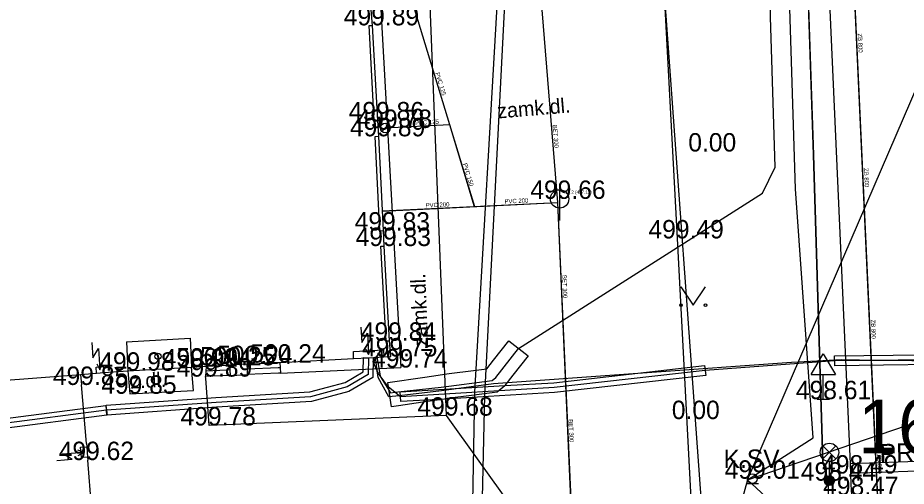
# Model space of a CAD drawing. Extents: x -669642 to -669119, y -1131006 to -1130466.
# Drawn here: x -669604.18 to -669567.99, y -1130579.6 to -1130560.51 of the extents above; entities that cross this region are included whole.
import ezdxf

# ---------------------------------------------------------------- set-up
doc = ezdxf.new("R2010")
doc.units = 0
for name, color, linetype in [('G_Bod_tecka', 7, 'Continuous'), ('G_Bod_vyska', 7, 'Continuous'), ('G_Budovy-znacky', 7, 'Continuous'), ('G_Budovy_Objekty', 7, 'Continuous'), ('G_Budovy_vstupy', 7, 'Continuous'), ('G_Cesty_Schody', 7, 'Continuous'), ('G_Objekty_dopravni', 7, 'Continuous'), ('G_Objekty_technicke', 7, 'Continuous'), ('G_Plochy_zpevnene', 7, 'Continuous'), ('G_Popisy_objektu', 7, 'Continuous'), ('G_Popisy_povrchu', 7, 'Continuous'), ('G_Poznamky_odkaz', 7, 'Continuous'), ('G_Site-kanalizace', 7, 'Continuous'), ('G_Site-Rozvadece', 7, 'Continuous'), ('G_Site-Sloupy', 7, 'Continuous'), ('G_Z_CHRANICKA-TEPLOVOD_kotovane', 7, 'Continuous'), ('G_Z_CHRANICKA-TEPLOVOD_zahozene', 7, 'Continuous'), ('G_Z_ELsilove_podz_kotovane', 7, 'Continuous'), ('G_Z_ELsilove_zrusene', 7, 'Continuous'), ('G_Z_KANAL_podz_kotovane', 7, 'Continuous'), ('G_Z_SPOJE_nadz_kotovane', 7, 'Continuous'), ('G_Z_SPOJE_podz_geodeticky', 7, 'Continuous'), ('G_Z_SPOJE_podz_kotovane', 7, 'Continuous'), ('G_Z_SPOJE_podz_priblizne', 7, 'Continuous'), ('G_Zelen-Znacky', 7, 'Continuous'), ('Vrstva 1', 7, 'Continuous'), ('Vrstva 10', 7, 'Continuous'), ('Vrstva 12', 7, 'Continuous'), ('Vrstva 13', 7, 'Continuous'), ('Vrstva 17', 7, 'Continuous'), ('Vrstva 2', 7, 'Continuous'), ('Vrstva 3', 7, 'Continuous'), ('Vrstva 4', 7, 'Continuous'), ('Vrstva 8', 7, 'Continuous')]:
    doc.layers.add(name, color=color, linetype=linetype)

msp = doc.modelspace()

# ---------------------------------------------------------------- linework, layer by layer
at = {"layer": 'G_Bod_tecka'}
for p, q in [((-669589.73, -1130560.82), (-669589.73, -1130560.82)), ((-669589.52, -1130564.69), (-669589.52, -1130564.69)), ((-669589.21, -1130565), (-669589.21, -1130565)), ((-669589.48, -1130565.34), (-669589.48, -1130565.34)), ((-669576.09, -1130565.96), (-669576.09, -1130565.96)), ((-669582.11, -1130567.89), (-669582.11, -1130567.89)), ((-669589.29, -1130569.18), (-669589.29, -1130569.18)), ((-669577.32, -1130569.5), (-669577.32, -1130569.5)), ((-669589.25, -1130569.81), (-669589.25, -1130569.81)), ((-669589.04, -1130573.67), (-669589.04, -1130573.67)), ((-669588.99, -1130574.31), (-669588.99, -1130574.31)), ((-669597.1, -1130574.75), (-669597.1, -1130574.75)), ((-669596.51, -1130574.72), (-669596.51, -1130574.72)), ((-669595.55, -1130574.67), (-669595.55, -1130574.67)), ((-669594.85, -1130574.62), (-669594.85, -1130574.62)), ((-669593.5, -1130574.56), (-669593.5, -1130574.56)), ((-669588.58, -1130574.76), (-669588.58, -1130574.76)), ((-669599.69, -1130574.89), (-669599.69, -1130574.89)), ((-669596.53, -1130575.13), (-669596.53, -1130575.13)), ((-669601.58, -1130575.47), (-669601.58, -1130575.47)), ((-669599.61, -1130575.83), (-669599.61, -1130575.83)), ((-669571.37, -1130576.05), (-669571.37, -1130576.05)), ((-669586.72, -1130576.72), (-669586.72, -1130576.72)), ((-669576.76, -1130576.86), (-669576.76, -1130576.86)), ((-669596.38, -1130577.12), (-669596.38, -1130577.12)), ((-669601.33, -1130578.53), (-669601.33, -1130578.53)), ((-669570.25, -1130579.08), (-669570.25, -1130579.08)), ((-669574.26, -1130579.29), (-669574.26, -1130579.29)), ((-669571.12, -1130579.37), (-669571.12, -1130579.37))]:
    msp.add_line(p, q, dxfattribs=at)
at = {"layer": 'G_Budovy-znacky'}
msp.add_circle((-669598.47, -1130574.3), 0.125, dxfattribs=at)
at = {"layer": 'G_Budovy_Objekty'}
for p, q in [((-669589.73, -1130560.82), (-669589.78, -1130560.19)), ((-669589.87, -1130560.83), (-669589.73, -1130560.82)), ((-669589.66, -1130564.7), (-669589.87, -1130560.83)), ((-669589.52, -1130564.69), (-669589.73, -1130560.82)), ((-669589.66, -1130564.7), (-669589.52, -1130564.69)), ((-669589.48, -1130565.34), (-669589.52, -1130564.69)), ((-669589.62, -1130565.35), (-669589.48, -1130565.34)), ((-669589.43, -1130569.19), (-669589.62, -1130565.35)), ((-669589.29, -1130569.18), (-669589.48, -1130565.34)), ((-669589.43, -1130569.19), (-669589.29, -1130569.18)), ((-669589.25, -1130569.81), (-669589.29, -1130569.18)), ((-669589.39, -1130569.82), (-669589.25, -1130569.81)), ((-669589.18, -1130573.67), (-669589.39, -1130569.82)), ((-669589.04, -1130573.67), (-669589.25, -1130569.81)), ((-669599.75, -1130573.71), (-669599.69, -1130574.89)), ((-669597.16, -1130573.57), (-669597.1, -1130574.75)), ((-669589.18, -1130573.67), (-669589.04, -1130573.67)), ((-669588.99, -1130574.31), (-669589.04, -1130573.67)), ((-669593.5, -1130574.56), (-669590.5, -1130574.39)), ((-669589.27, -1130574.33), (-669588.99, -1130574.31)), ((-669599.69, -1130574.89), (-669597.1, -1130574.75)), ((-669596.64, -1130574.73), (-669597.1, -1130574.75)), ((-669596.51, -1130574.72), (-669596.64, -1130574.73)), ((-669595.67, -1130574.68), (-669596.51, -1130574.72)), ((-669595.55, -1130574.67), (-669595.67, -1130574.68)), ((-669594.85, -1130574.62), (-669595.55, -1130574.67)), ((-669607.25, -1130575.47), (-669601.62, -1130575.04)), ((-669601.62, -1130575.04), (-669600.97, -1130574.99)), ((-669601.62, -1130575.04), (-669601.58, -1130575.47)), ((-669600.97, -1130574.99), (-669600.67, -1130574.96)), ((-669600.67, -1130574.96), (-669599.69, -1130574.89)), ((-669601.38, -1130577.86), (-669601.37, -1130577.99)), ((-669601.37, -1130577.99), (-669601.34, -1130578.41)), ((-669601.34, -1130578.41), (-669601.33, -1130578.53))]:
    msp.add_line(p, q, dxfattribs=at)
msp.add_lwpolyline([(-669590.5, -1130574.39), (-669589.9, -1130574.36), (-669589.27, -1130574.33)], dxfattribs=at)
at = {"layer": 'G_Budovy_vstupy'}
for p, q in [((-669599.75, -1130573.71), (-669597.16, -1130573.57)), ((-669594.85, -1130574.62), (-669593.59, -1130574.56)), ((-669593.59, -1130574.56), (-669593.5, -1130574.56)), ((-669601.38, -1130577.86), (-669601.58, -1130575.47)), ((-669601.14, -1130580.95), (-669601.33, -1130578.53))]:
    msp.add_line(p, q, dxfattribs=at)
at = {"layer": 'G_Cesty_Schody'}
for p, q in [((-669596.51, -1130574.72), (-669596.52, -1130574.91)), ((-669595.54, -1130574.86), (-669595.66, -1130574.87)), ((-669595.55, -1130574.67), (-669595.54, -1130574.86)), ((-669595.54, -1130574.86), (-669595.53, -1130575.08)), ((-669594.85, -1130574.62), (-669594.84, -1130574.83)), ((-669593.58, -1130574.77), (-669594.84, -1130574.83)), ((-669594.84, -1130574.83), (-669594.83, -1130575.05)), ((-669593.49, -1130574.77), (-669593.58, -1130574.77)), ((-669593.5, -1130574.56), (-669593.49, -1130574.77)), ((-669593.49, -1130574.77), (-669593.48, -1130574.99)), ((-669596.52, -1130574.91), (-669596.53, -1130575.13)), ((-669595.64, -1130575.09), (-669596.53, -1130575.13)), ((-669595.66, -1130574.87), (-669596.52, -1130574.91)), ((-669595.53, -1130575.08), (-669595.64, -1130575.09)), ((-669593.56, -1130574.99), (-669594.83, -1130575.05)), ((-669593.48, -1130574.99), (-669593.56, -1130574.99)), ((-669583.42, -1130581.32), (-669586.72, -1130576.72)), ((-669565.07, -1130578.5), (-669570.26, -1130578.68)), ((-669565.06, -1130578.9), (-669570.25, -1130579.08))]:
    msp.add_line(p, q, dxfattribs=at)
at = {"layer": 'G_Objekty_dopravni'}
for p, q in [((-669571.87, -1130575.05), (-669571.37, -1130574.2)), ((-669571.37, -1130574.2), (-669570.87, -1130575.05)), ((-669571.87, -1130575.05), (-669570.87, -1130575.05)), ((-669571.37, -1130576.05), (-669571.37, -1130575.05)), ((-669571.62, -1130576.05), (-669571.12, -1130576.05))]:
    msp.add_line(p, q, dxfattribs=at)
at = {"layer": 'G_Objekty_technicke'}
for p, q in [((-669571.385, -1130577.955), (-669570.855, -1130578.485)), ((-669571.385, -1130578.485), (-669570.855, -1130577.955)), ((-669571.12, -1130579.37), (-669571.12, -1130578.595))]:
    msp.add_line(p, q, dxfattribs=at)
for centre, radius in [((-669571.12, -1130578.22), 0.375), ((-669571.12, -1130579.37), 0.2), ((-669571.12, -1130579.37), 0.18), ((-669571.12, -1130579.37), 0.16), ((-669571.12, -1130579.37), 0.14), ((-669571.12, -1130579.37), 0.12), ((-669571.12, -1130579.37), 0.1), ((-669571.12, -1130579.37), 0.08), ((-669571.12, -1130579.37), 0.06), ((-669571.12, -1130579.37), 0.04), ((-669571.12, -1130579.37), 0.02)]:
    msp.add_circle(centre, radius, dxfattribs=at)
at = {"layer": 'G_Plochy_zpevnene'}
for p, q in [((-669589.57, -1130556.86), (-669588.58, -1130574.76)), ((-669586.72, -1130576.72), (-669587.43, -1130558.78)), ((-669597.02, -1130575.69), (-669597.1, -1130574.75)), ((-669593.48, -1130574.99), (-669588.58, -1130574.76)), ((-669599.69, -1130574.89), (-669599.61, -1130575.83)), ((-669596.52, -1130575.2), (-669596.53, -1130575.13)), ((-669596.38, -1130577.12), (-669596.52, -1130575.2)), ((-669595.53, -1130575.08), (-669594.99, -1130575.06)), ((-669594.99, -1130575.06), (-669594.83, -1130575.05)), ((-669599.61, -1130575.83), (-669597.02, -1130575.69)), ((-669586.72, -1130576.72), (-669596.38, -1130577.12))]:
    msp.add_line(p, q, dxfattribs=at)
for points in [[(-669577.93, -1130558.05), (-669577.32, -1130569.5), (-669576.67, -1130581.9)], [(-669570.25, -1130579.08), (-669570.26, -1130578.68), (-669571.14, -1130558.96)], [(-669570.21, -1130579.96), (-669570.23, -1130579.52), (-669570.25, -1130579.08)]]:
    msp.add_lwpolyline(points, dxfattribs=at)
at = {"layer": 'G_Site-kanalizace'}
msp.add_line((-669582.11, -1130567.515), (-669582.11, -1130568.765), dxfattribs=at)
msp.add_lwpolyline([(-669589.069, -1130564.859), (-669589.21, -1130565), (-669589.352, -1130565.142)], dxfattribs=at)
for centre, radius in [((-669589.21, -1130565.001), 0.2), ((-669582.11, -1130567.89), 0.375)]:
    msp.add_circle(centre, radius, dxfattribs=at)
at = {"layer": 'G_Site-Rozvadece'}
for p, q in [((-669590.201, -1130573.121), (-669590.167, -1130573.746)), ((-669590.167, -1130573.746), (-669589.938, -1130573.357)), ((-669589.938, -1130573.357), (-669589.889, -1130574.231)), ((-669601.166, -1130573.747), (-669601.118, -1130574.371)), ((-669601.118, -1130574.371), (-669600.897, -1130573.978)), ((-669600.897, -1130573.978), (-669600.83, -1130574.85)), ((-669590.51, -1130574.11), (-669589.28, -1130574.04)), ((-669590.5, -1130574.39), (-669590.51, -1130574.11)), ((-669590.013, -1130573.992), (-669589.889, -1130574.231)), ((-669589.889, -1130574.231), (-669589.793, -1130573.98)), ((-669589.28, -1130574.04), (-669589.27, -1130574.33)), ((-669600.99, -1130574.74), (-669600.69, -1130574.72)), ((-669600.97, -1130574.99), (-669600.99, -1130574.74)), ((-669600.958, -1130574.614), (-669600.83, -1130574.85)), ((-669600.83, -1130574.85), (-669600.739, -1130574.597)), ((-669600.69, -1130574.72), (-669600.67, -1130574.96)), ((-669601.62, -1130578.01), (-669601.37, -1130577.99)), ((-669601.59, -1130578.43), (-669601.62, -1130578.01)), ((-669602.353, -1130578.282), (-669601.48, -1130578.21)), ((-669601.958, -1130578.5), (-669602.353, -1130578.282)), ((-669601.48, -1130578.21), (-669601.734, -1130578.121)), ((-669601.716, -1130578.34), (-669601.48, -1130578.21)), ((-669601.34, -1130578.41), (-669601.59, -1130578.43)), ((-669602.582, -1130578.551), (-669601.958, -1130578.5))]:
    msp.add_line(p, q, dxfattribs=at)
at = {"layer": 'G_Site-Sloupy'}
msp.add_line((-669574.51, -1130579.49), (-669574.01, -1130579.49), dxfattribs=at)
msp.add_circle((-669574.26, -1130579.29), 0.2, dxfattribs=at)
at = {"layer": 'G_Z_CHRANICKA-TEPLOVOD_kotovane'}
for points in [[(-669530.86, -1130536.09), (-669531.69, -1130536.11), (-669538.05, -1130536.01), (-669551.6, -1130535.98), (-669556.47, -1130536.1), (-669556.55, -1130536.06), (-669560.64, -1130536.09), (-669574.53, -1130536.2), (-669574.67, -1130536.36), (-669574.72, -1130541.62), (-669574.88, -1130541.76), (-669582.24, -1130541.63), (-669583.55, -1130541.58), (-669583.7, -1130541.72), (-669584.58, -1130558.61), (-669585.58, -1130575.76), (-669585.93, -1130595.21), (-669586.1, -1130595.37), (-669614.44, -1130596.21), (-669640.046, -1130597.079)], [(-669640.046, -1130597.497), (-669614.65, -1130596.62), (-669585.75, -1130595.78), (-669585.6, -1130595.63), (-669585.16, -1130575.89), (-669584.28, -1130558.61), (-669583.35, -1130542.15), (-669583.19, -1130542.01), (-669581.88, -1130542.11), (-669574.53, -1130542.49), (-669574.36, -1130542.36), (-669574.15, -1130537.08), (-669574.02, -1130536.91), (-669560.19, -1130536.48), (-669556.56, -1130536.39), (-669556.35, -1130536.38), (-669551.53, -1130536.3), (-669538.03, -1130536.37), (-669531.82, -1130536.43), (-669530.95, -1130536.44)]]:
    msp.add_lwpolyline(points, dxfattribs=at)
for points in [[(-669589.104, -1130575.376), (-669587.6, -1130575.15), (-669586.61, -1130575.009), (-669585.618, -1130574.88), (-669585.07, -1130574.809), (-669584.799, -1130574.461), (-669584.184, -1130573.673), (-669583.396, -1130574.287), (-669584.011, -1130575.076), (-669584.34, -1130575.498), (-669584.348, -1130575.509), (-669584.65, -1130575.763), (-669585.698, -1130575.899), (-669586.689, -1130576.028), (-669586.803, -1130576.045), (-669587.679, -1130576.173), (-669588.668, -1130576.321), (-669588.956, -1130576.364)], [(-669600.584, -1130576.3), (-669596.113, -1130575.98), (-669592.282, -1130575.752), (-669590.848, -1130575.364), (-669590.108, -1130574.934), (-669590.1, -1130574.357), (-669589.7, -1130574.363), (-669589.712, -1130575.166), (-669590.692, -1130575.736), (-669592.218, -1130576.148), (-669596.087, -1130576.38), (-669600.551, -1130576.699), (-669600.556, -1130576.7), (-669600.57, -1130576.501)], [(-669564.947, -1130574.611), (-669570.907, -1130574.69), (-669570.913, -1130574.29), (-669564.953, -1130574.211)], [(-669584.34, -1130575.498), (-669582.347, -1130575.381), (-669576.203, -1130574.681), (-669576.157, -1130575.079), (-669582.313, -1130575.779), (-669586.803, -1130576.045), (-669588.578, -1130576.15), (-669588.602, -1130575.75)], [(-669613.72, -1130578.006), (-669600.596, -1130576.302), (-669600.57, -1130576.501), (-669600.544, -1130576.698), (-669600.551, -1130576.699), (-669613.714, -1130578.408), (-669613.74, -1130578.21), (-669613.766, -1130578.012)]]:
    msp.add_lwpolyline(points, close=True, dxfattribs=at)
at = {"layer": 'G_Z_CHRANICKA-TEPLOVOD_zahozene'}
msp.add_line((-669579.45, -1130537.33), (-669575.13, -1130597.1), dxfattribs=at)
at = {"layer": 'G_Z_ELsilove_podz_kotovane'}
for points in [[(-669500.66, -1130540.32), (-669515.72, -1130539.79), (-669523.73, -1130540.47), (-669527.21, -1130540.62), (-669526.83, -1130552.4), (-669536.59, -1130554.49), (-669535.34, -1130593.45), (-669571.24, -1130592.61), (-669571.16, -1130579.46), (-669571.39, -1130578.6), (-669571.77, -1130566.09), (-669572.17, -1130554.22), (-669572.49, -1130545.57), (-669573.36, -1130532.75), (-669573.82, -1130523.78), (-669573.87, -1130520.47), (-669574.25, -1130510), (-669574.87, -1130499.19), (-669574.76, -1130498.82), (-669574.94, -1130498.48), (-669574.995, -1130497.207)], [(-669589.55, -1130574.318), (-669589.416, -1130575.097), (-669589.41, -1130575.135), (-669588.998, -1130575.788), (-669588.819, -1130575.768), (-669586.94, -1130575.556), (-669584.86, -1130575.286), (-669584.71, -1130575.16), (-669583.79, -1130573.98), (-669573.85, -1130567.65), (-669573.33, -1130566.6), (-669573.52, -1130560.47), (-669573.46, -1130552.39), (-669573.84, -1130547.58), (-669573.72, -1130545.03), (-669573.89, -1130543.1), (-669573.87, -1130540.98), (-669573.55, -1130536.87)], [(-669589.9, -1130574.36), (-669589.91, -1130575.05), (-669590.77, -1130575.55), (-669592.25, -1130575.95), (-669596.1, -1130576.18), (-669600.57, -1130576.5), (-669613.74, -1130578.21), (-669618.7, -1130576.54), (-669619.719, -1130576.335), (-669619.951, -1130576.205), (-669620.306, -1130576.121), (-669621.026, -1130576.161), (-669621.19, -1130576.27), (-669621.014, -1130576.361), (-669620.323, -1130576.322), (-669619.997, -1130576.4), (-669619.18, -1130576.9), (-669619.63, -1130581.88), (-669621.135, -1130584.073), (-669621.248, -1130583.961), (-669621.352, -1130583.685), (-669621.37, -1130583.382)], [(-669564.95, -1130574.411), (-669569.169, -1130574.467), (-669570.91, -1130574.49), (-669576.18, -1130574.88), (-669582.33, -1130575.58), (-669588.59, -1130575.95), (-669588.642, -1130575.908), (-669588.819, -1130575.768), (-669589.08, -1130575.56), (-669589.416, -1130575.097), (-669589.48, -1130575.01), (-669589.536, -1130574.893), (-669589.71, -1130574.53), (-669589.67, -1130574.35)]]:
    msp.add_lwpolyline(points, dxfattribs=at)
at = {"layer": 'G_Z_ELsilove_zrusene'}
for points in [[(-669585.708, -1130575.542), (-669586.919, -1130575.705), (-669588.642, -1130575.908), (-669589.071, -1130575.959), (-669589.5, -1130575.17), (-669589.536, -1130574.893), (-669589.611, -1130574.321)], [(-669585.708, -1130575.542), (-669586.919, -1130575.705), (-669588.642, -1130575.908), (-669589.071, -1130575.959), (-669589.5, -1130575.17), (-669589.536, -1130574.893), (-669589.611, -1130574.321)], [(-669562.37, -1130591.641), (-669562.428, -1130591.971), (-669562.463, -1130592.169), (-669562.502, -1130592.389), (-669562.861, -1130592.765), (-669563.558, -1130592.634), (-669563.827, -1130592.212), (-669564.15, -1130591.705), (-669564.34, -1130585.931), (-669564.344, -1130585.808), (-669564.356, -1130585.639), (-669564.914, -1130577.843), (-669565.238, -1130575.83), (-669565.605, -1130575.037), (-669566.364, -1130574.506), (-669569.169, -1130574.467), (-669570.612, -1130574.447), (-669572.662, -1130574.555), (-669584.797, -1130575.429), (-669585.708, -1130575.542)], [(-669562.37, -1130591.641), (-669562.428, -1130591.971), (-669562.463, -1130592.169), (-669562.502, -1130592.389), (-669562.861, -1130592.765), (-669563.558, -1130592.634), (-669563.827, -1130592.212), (-669564.15, -1130591.705), (-669564.34, -1130585.931), (-669564.344, -1130585.808), (-669564.356, -1130585.639), (-669564.914, -1130577.843), (-669565.238, -1130575.83), (-669565.605, -1130575.037), (-669566.364, -1130574.506), (-669569.169, -1130574.467), (-669570.612, -1130574.447), (-669572.662, -1130574.555), (-669584.797, -1130575.429), (-669585.708, -1130575.542)]]:
    msp.add_lwpolyline(points, dxfattribs=at)
at = {"layer": 'G_Z_KANAL_podz_kotovane'}
for p, q in [((-669584.96, -1130534.03), (-669582.19, -1130568.03)), ((-669589.12, -1130556.55), (-669586.6, -1130564.86)), ((-669589.21, -1130565), (-669586.6, -1130564.86)), ((-669586.6, -1130564.86), (-669585.58, -1130568.2)), ((-669589.33, -1130568.38), (-669582.19, -1130568.03)), ((-669582.19, -1130568.03), (-669581.64, -1130580.63))]:
    msp.add_line(p, q, dxfattribs=at)
msp.add_lwpolyline([(-669571.27, -1130529.5), (-669571.46, -1130530.2), (-669568.6, -1130592.41), (-669568.59, -1130592.79)], dxfattribs=at)
at = {"layer": 'G_Z_SPOJE_nadz_kotovane'}
for points in [[(-669574.46, -1130579.33), (-669564.78, -1130556.87)], [(-669574.46, -1130579.33), (-669564.21, -1130575.83)], [(-669574.46, -1130579.33), (-669583.02, -1130610.35)], [(-669574.46, -1130579.33), (-669563.01, -1130589.94)]]:
    msp.add_lwpolyline(points, dxfattribs=at)
at = {"layer": 'G_Z_SPOJE_podz_geodeticky'}
msp.add_lwpolyline([(-669574.46, -1130579.33), (-669571.79, -1130577.63), (-669572.5, -1130567.48), (-669572.78, -1130558.81)], dxfattribs=at)
at = {"layer": 'G_Z_SPOJE_podz_kotovane'}
msp.add_lwpolyline([(-669574.46, -1130579.33), (-669571.79, -1130577.63), (-669572.5, -1130567.48), (-669572.78, -1130558.81)], dxfattribs=at)
at = {"layer": 'G_Z_SPOJE_podz_priblizne'}
msp.add_lwpolyline([(-669574.46, -1130579.33), (-669571.79, -1130577.63), (-669572.5, -1130567.48), (-669572.78, -1130558.81)], dxfattribs=at)
at = {"layer": 'G_Zelen-Znacky'}
for p, q in [((-669577.17, -1130571.47), (-669576.67, -1130572.22)), ((-669576.67, -1130572.22), (-669576.17, -1130571.47))]:
    msp.add_line(p, q, dxfattribs=at)
for centre in [(-669577.17, -1130572.22), (-669576.17, -1130572.22)]:
    msp.add_circle(centre, 0.05, dxfattribs=at)
at = {"layer": 'Vrstva 1'}
msp.add_line((-669571.16, -1130579.46), (-669571.16, -1130579.46), dxfattribs=at)
at = {"layer": 'Vrstva 10'}
msp.add_lwpolyline([(-669571.274, -1130529.495), (-669571.46, -1130530.195), (-669568.603, -1130592.41), (-669568.585, -1130592.792)], dxfattribs=at)
at = {"layer": 'Vrstva 12'}
for p, q in [((-669589.117, -1130556.555), (-669586.597, -1130564.858)), ((-669589.21, -1130565), (-669586.597, -1130564.858)), ((-669586.597, -1130564.858), (-669585.584, -1130568.198)), ((-669589.329, -1130568.383), (-669582.19, -1130568.03))]:
    msp.add_line(p, q, dxfattribs=at)
at = {"layer": 'Vrstva 13'}
for p, q in [((-669584.96, -1130534.03), (-669582.19, -1130568.03)), ((-669582.19, -1130568.03), (-669581.635, -1130580.629))]:
    msp.add_line(p, q, dxfattribs=at)
at = {"layer": 'Vrstva 17'}
for p, q in [((-669572.17, -1130554.22), (-669571.77, -1130566.09)), ((-669571.77, -1130566.09), (-669571.39, -1130578.6)), ((-669571.39, -1130578.6), (-669571.16, -1130579.46))]:
    msp.add_line(p, q, dxfattribs=at)
at = {"layer": 'Vrstva 8'}
msp.add_line((-669582.19, -1130568.03), (-669582.19, -1130568.03), dxfattribs=at)

# ---------------------------------------------------------------- texts
at = {"layer": 'G_Bod_vyska'}
for s, p in [('499.89', (-669590.9, -1130560.82)), ('499.86', (-669590.702, -1130564.69)), ('499.78', (-669590.378, -1130565)), ('499.89', (-669590.65, -1130565.34)), ('0.00', (-669576.87, -1130565.96)), ('499.66', (-669583.305, -1130567.89)), ('499.83', (-669590.458, -1130569.18)), ('499.83', (-669590.418, -1130569.81)), ('499.49', (-669578.49, -1130569.5)), ('499.84', (-669590.208, -1130573.67)), ('499.75', (-669590.158, -1130574.31)), ('499.98', (-669600.86, -1130574.89)), ('499.99', (-669598.272, -1130574.75)), ('500.24', (-669597.717, -1130574.72)), ('500.25', (-669596.757, -1130574.67)), ('500.24', (-669596.057, -1130574.62)), ('500.24', (-669594.707, -1130574.56)), ('499.74', (-669589.748, -1130574.76)), ('499.89', (-669597.7, -1130575.13)), ('499.85', (-669602.748, -1130575.47)), ('499.85', (-669600.778, -1130575.83)), ('498.61', (-669572.488, -1130576.05)), ('499.68', (-669587.902, -1130576.72)), ('0.00', (-669577.54, -1130576.86)), ('499.78', (-669597.548, -1130577.12)), ('499.62', (-669602.512, -1130578.53)), ('498.49', (-669571.418, -1130579.08)), ('499.01', (-669575.388, -1130579.29)), ('498.44', (-669572.286, -1130579.37)), ('498.47', (-669571.376, -1130579.96))]:
    msp.add_text(s, height=0.75, dxfattribs=at).set_placement(p)
at = {"layer": 'G_Popisy_objektu'}
msp.add_text('K.SV.', height=0.75, dxfattribs=at).set_placement((-669575.436, -1130578.85))
at = {"layer": 'G_Popisy_povrchu'}
for s, rotation, p in [('zamk.dl.', 4.754, (-669584.629, -1130564.615)), ('zamk.dl.', 92.2638, (-669587.462, -1130573.905)), ('z.dl.', 3.0941, (-669599.59, -1130575.62))]:
    msp.add_text(s, height=0.6, rotation=rotation, dxfattribs=at).set_placement(p)
at = {"layer": 'G_Poznamky_odkaz'}
msp.add_text('PRÁH', height=0.75, rotation=1.9863, dxfattribs=at).set_placement((-669569.059, -1130578.629))
at = {"layer": 'Vrstva 2'}
msp.add_text('499.2 (497.12)', height=0.13163, dxfattribs=at).set_placement((-669581.985, -1130567.677))
at = {"layer": 'Vrstva 3'}
for s, rotation, p in [('ZB 800', 272.5989, (-669569.968, -1130561.154)), ('PVC 125', 286.9353, (-669587.176, -1130562.766)), ('PVC 125', 3.1119, (-669587.993, -1130564.881)), ('BET 300', 274.6488, (-669582.394, -1130564.878)), ('PVC 150', 286.8702, (-669586.055, -1130566.463)), ('ZB 800', 272.5989, (-669569.715, -1130566.64)), ('PVC 200', 2.8234, (-669584.35, -1130568.084)), ('PVC 200', 2.8217, (-669587.562, -1130568.243)), ('BET 300', 272.5274, (-669582.007, -1130570.996)), ('ZB 800', 272.6007, (-669569.433, -1130572.813)), ('BET 300', 272.4947, (-669581.747, -1130576.871)), ('ZB 800', 272.5583, (-669569.18, -1130578.299))]:
    msp.add_text(s, height=0.1755, rotation=rotation, dxfattribs=at).set_placement(p)
at = {"layer": 'Vrstva 4'}
msp.add_text('1637', height=2.1939, dxfattribs=at).set_placement((-669569.957, -1130578.258))

doc.saveas('drawing.dxf')
